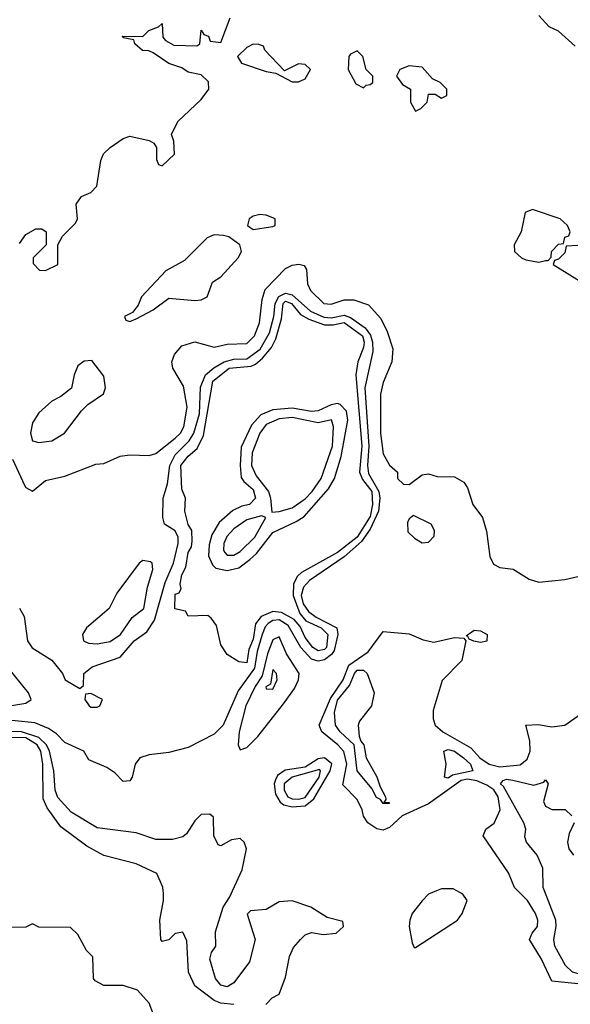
# Model space of a CAD drawing. Header units: inches. Extents: x 2380249 to 2585472, y 382747 to 546448.
# Tile 405 of 626: x 2491091 to 2492787, y 479651 to 482684. Entities that reach past the tile are written whole.
import ezdxf

# ---------------------------------------------------------------- set-up
doc = ezdxf.new("R2010")
doc.units = ezdxf.units.IN
doc.header["$MEASUREMENT"] = 0
doc.layers.add('C4497', color=7, linetype='Continuous')
doc.layers.add('C4498', color=7, linetype='Continuous')

msp = doc.modelspace()

# ---------------------------------------------------------------- linework, layer by layer
at = {"layer": 'C4497', "color": 4}
for points, elevation in [([(2491750, 479649.5), (2491710, 479653.7), (2491690, 479662.6), (2491630, 479707.3), (2491611.3, 479750), (2491606, 479846), (2491593.2, 479873.2), (2491570, 479869), (2491550, 479849.2), (2491530, 479844), (2491526, 479850), (2491522.4, 479910), (2491533.6, 479970), (2491533.8, 479993.8), (2491533, 480000)], 28), ([(2491849.3, 479650), (2491868, 479670), (2491890, 479682), (2491910, 479734), (2491922, 479798), (2491934, 479826), (2491955.3, 479850), (2491970, 479864.7), (2491990, 479871.3), (2492026, 479866), (2492066, 479870), (2492088, 479890), (2492086, 479906), (2492038, 479918), (2491988, 479950), (2491930, 479969.3), (2491890, 479966), (2491850, 479942.7), (2491802, 479938), (2491791.6, 479928.4), (2491816, 479850), (2491798.5, 479781.5), (2491750, 479717), (2491730, 479704.7), (2491710, 479709.7), (2491694, 479730), (2491676, 479790), (2491681.2, 479810), (2491695.3, 479830), (2491694, 479874), (2491717.2, 479950), (2491738, 479982), (2491746.2, 480000)], 24), ([(2492374.7, 480000), (2492350, 479989.4), (2492330, 479969.4), (2492299.5, 479930), (2492292.4, 479910), (2492290.5, 479890), (2492299.6, 479839.6), (2492306, 479826), (2492310, 479826), (2492439, 479910), (2492453.2, 479930), (2492468.7, 479970), (2492455.3, 479990), (2492437.5, 480000)], 24), ([(2492914.7, 479650), (2492910, 479668.7), (2492887, 479690), (2492830, 479711.9), (2492730, 479722), (2492698, 479790), (2492660.9, 479850), (2492669.4, 479870), (2492685.6, 479890), (2492686.3, 479910), (2492679.7, 479930), (2492655.1, 479970), (2492624.8, 480000)], 16), ([(2492970, 479639), (2492964.7, 479690), (2492953.6, 479713.6), (2492925.9, 479725.9), (2492830, 479739.5), (2492793.6, 479750), (2492772.1, 479770), (2492739.1, 479830), (2492735.4, 479850), (2492743.5, 479890), (2492742, 479910), (2492706.9, 480000)], 12), ([(2491530, 479549), (2491490, 479654), (2491454.2, 479694.2), (2491410, 479708.7), (2491350, 479708.7), (2491323.1, 479723.1), (2491318, 479730), (2491316.4, 479796.4), (2491296.4, 479816.4), (2491270, 479866), (2491247.3, 479887.3), (2491150, 479888), (2491130, 479898), (2491110, 479888), (2491052.7, 479887.3)], 32)]:
    msp.add_lwpolyline(points, dxfattribs=dict(at, elevation=elevation))
at = {"layer": 'C4498', "color": 4}
for points, elevation in [([(2491090, 481994), (2491110, 482022), (2491140.4, 482039.6), (2491159.6, 482039.6), (2491172, 482030), (2491172, 481990), (2491132, 481950), (2491132.7, 481932.7), (2491152, 481912), (2491170, 481911.3), (2491208, 481930), (2491208, 481990), (2491222.7, 482017.3), (2491263.1, 482056.9), (2491268.7, 482070), (2491264.7, 482115.3), (2491281.2, 482138.8), (2491310, 482152), (2491328.9, 482171.1), (2491341.2, 482250), (2491349.4, 482270.6), (2491369.5, 482290.5), (2491410, 482318), (2491430, 482324.7), (2491490, 482311.3), (2491503.6, 482303.6), (2491512, 482290), (2491512.7, 482252.7), (2491518, 482238), (2491530, 482234), (2491568, 482270), (2491566, 482310), (2491558, 482330), (2491578, 482370), (2491650, 482438), (2491673.2, 482470), (2491672.3, 482492.3), (2491650, 482514), (2491610, 482522), (2491590, 482535.3), (2491550, 482548.7), (2491502, 482582), (2491488.4, 482588.4), (2491469.1, 482589.1), (2491446, 482610), (2491442, 482622), (2491410, 482628), (2491407.3, 482632.7), (2491470, 482632), (2491489.1, 482650.9), (2491518, 482662), (2491530, 482672), (2491532, 482630), (2491539.6, 482619.6), (2491565.4, 482605.4), (2491636.4, 482603.6), (2491646, 482610), (2491650, 482652), (2491658, 482638), (2491672.7, 482632.7), (2491678, 482618), (2491710, 482614), (2491739, 482690)], 28), ([(2492802, 482602), (2492750, 482648.5), (2492721.7, 482661.7), (2492690, 482696.9)], 24), ([(2492810, 481988.7), (2492774, 481986), (2492770, 481966), (2492750, 481946), (2492738, 481942), (2492734, 481930), (2492850, 481858)], 28), ([(2491069.2, 481330), (2491105.5, 481250), (2491110, 481242.8), (2491130, 481231.3), (2491170, 481264), (2491230, 481278), (2491325.4, 481314.6), (2491350, 481317.1), (2491400.4, 481339.6), (2491430, 481343.7), (2491490, 481341.1), (2491510, 481347.4), (2491570, 481395), (2491586.6, 481410), (2491596.2, 481430), (2491607.2, 481490), (2491595, 481555), (2491562.7, 481610), (2491559.3, 481630), (2491567.3, 481652.7), (2491590, 481678.8), (2491630, 481691), (2491690, 481675.5), (2491730, 481684), (2491790, 481686.2), (2491813.8, 481710), (2491829.8, 481750), (2491837.8, 481822.2), (2491847, 481853), (2491910, 481917.3), (2491930, 481927.7), (2491950.8, 481930.8), (2491966.8, 481926.8), (2491974, 481914), (2491977.6, 481870), (2491986.3, 481850), (2492027.2, 481810), (2492050, 481807.2), (2492090, 481820.9), (2492120.4, 481820.4), (2492165.3, 481805.3), (2492203.2, 481763.2), (2492223, 481723), (2492239.6, 481670), (2492236.5, 481630), (2492210, 481566.6), (2492201.6, 481530), (2492201.7, 481410), (2492210, 481346), (2492230, 481311), (2492254, 481290), (2492254, 481270), (2492272.7, 481252.7), (2492290, 481252), (2492330, 481282), (2492350, 481284.7), (2492376.9, 481276.9), (2492430, 481276), (2492459.1, 481259.1), (2492470, 481242), (2492486.8, 481190), (2492516.3, 481150), (2492528.3, 481108.3), (2492539.1, 481030), (2492550, 481006), (2492570, 480996), (2492610.7, 480990.7), (2492659.8, 480959.8), (2492690, 480950.7), (2492770, 480958.8), (2492850, 480978)], 24), ([(2491090.5, 480870.5), (2491105.2, 480845.2), (2491114.9, 480770), (2491128.9, 480748.9), (2491190, 480710.5), (2491222.8, 480670), (2491231.3, 480650), (2491276.4, 480623.6), (2491287.3, 480632.7), (2491288, 480670), (2491314, 480690), (2491400.5, 480719.5), (2491444, 480770), (2491482.2, 480797.8), (2491506, 480834), (2491539, 480950), (2491564.3, 481010), (2491578.7, 481070), (2491579, 481090), (2491570, 481109.6), (2491537.2, 481130), (2491531.3, 481150), (2491532.8, 481210), (2491546.2, 481253.8), (2491553.3, 481310), (2491570, 481342.9), (2491613.1, 481386.9), (2491627.6, 481410), (2491644.2, 481470), (2491648.2, 481551.8), (2491662.7, 481590), (2491688.4, 481611.6), (2491720.9, 481630), (2491750, 481638.1), (2491790, 481639.6), (2491831.3, 481668.7), (2491860.7, 481719.3), (2491873.6, 481770), (2491877.2, 481810), (2491889, 481831), (2491910, 481841.7), (2491930, 481836), (2491986.2, 481786.2), (2492027.1, 481767.1), (2492050, 481765.3), (2492090, 481773.3), (2492110, 481766.7), (2492154.9, 481734.9), (2492171.5, 481711.5), (2492177.9, 481690), (2492178.3, 481661.7), (2492154.2, 481550), (2492166.4, 481370), (2492161.9, 481310), (2492165.4, 481285.4), (2492197.4, 481230), (2492200.3, 481210), (2492196, 481170), (2492170, 481114.6), (2492143.8, 481076.2), (2492090, 481028.6), (2491983.6, 480956.4), (2491964.8, 480935.2), (2491957.9, 480910), (2491963.9, 480883.9), (2491980.6, 480860.6), (2492003.5, 480843.5), (2492067.1, 480810), (2492070.7, 480790), (2492059.2, 480740.8), (2492051.5, 480728.5), (2492030, 480711.3), (2492010, 480707.3), (2491990, 480713.8), (2491956.5, 480750), (2491917.6, 480817.6), (2491890, 480834.6), (2491870, 480832.8), (2491856.2, 480823.8), (2491846.6, 480813.4), (2491837.2, 480790), (2491822.3, 480737.7), (2491814.3, 480685.6), (2491764.2, 480615.8), (2491717.8, 480510), (2491690, 480482.6), (2491610, 480441.3), (2491550, 480426), (2491490, 480419.6), (2491461, 480410), (2491446.8, 480390), (2491437.3, 480350), (2491430, 480339), (2491410, 480337.2), (2491383.8, 480363.8), (2491359.8, 480379.8), (2491303.9, 480403.9), (2491288.7, 480430), (2491230, 480456.9), (2491203.9, 480483.9), (2491180, 480500), (2491137.5, 480517.5), (2491015.3, 480530)], 16), ([(2492624.8, 480000), (2492614.7, 480010), (2492595.8, 480055.8), (2492518, 480170), (2492526, 480190), (2492551.8, 480208.2), (2492570.7, 480249.3), (2492564.7, 480290), (2492551.2, 480311.2), (2492530, 480326.1), (2492498.9, 480338.9), (2492470, 480343.7), (2492450, 480339.9), (2492350, 480268.4), (2492269.1, 480230.9), (2492230, 480195.6), (2492210, 480186.8), (2492190.9, 480190.9), (2492162.7, 480210), (2492149.3, 480230), (2492146, 480250), (2492130, 480281.2), (2492086.5, 480326.5), (2492098.1, 480390), (2492089.4, 480429.4), (2492070.4, 480450.4), (2492021.1, 480490), (2492013.3, 480510), (2492047.6, 480592.4), (2492086.8, 480650), (2492104.4, 480695.6), (2492163.7, 480736.3), (2492210, 480799.5), (2492290, 480792), (2492333, 480773), (2492366.7, 480766.7), (2492430, 480780.4), (2492458.8, 480778.8), (2492464.7, 480770), (2492452.7, 480710), (2492392.2, 480647.8), (2492363.8, 480556.2), (2492364.4, 480530), (2492370.4, 480510), (2492393.7, 480490), (2492480.6, 480440.6), (2492507.8, 480410), (2492536.4, 480390), (2492570, 480382.5), (2492631.9, 480388.1), (2492654.2, 480405.8), (2492663.1, 480430), (2492662.3, 480462.3), (2492649.3, 480510.7), (2492687.3, 480512.7), (2492730, 480505.5), (2492769.5, 480510.5), (2492825.2, 480550)], 16), ([(2491010, 480562), (2491110, 480578), (2491126, 480590), (2491118.4, 480610), (2491053.3, 480690)], 16), ([(2491746.2, 480000), (2491775.6, 480064.4), (2491789.5, 480130), (2491782.7, 480150), (2491770, 480160.9), (2491742.8, 480157.2), (2491710, 480139), (2491702, 480142), (2491689.1, 480169.1), (2491687.3, 480227.3), (2491676.4, 480236.4), (2491650, 480235.3), (2491630, 480215.3), (2491604.5, 480175.5), (2491593.4, 480166.6), (2491562, 480158), (2491510, 480158.7), (2491450, 480178.4), (2491330, 480193.7), (2491250, 480242), (2491208.1, 480288.1), (2491200.2, 480310), (2491196.5, 480370), (2491182.6, 480430), (2491173.1, 480450), (2491150, 480472.3), (2491097, 480490), (2490993, 480493)], 24), ([(2491533, 480000), (2491531.6, 480011.6), (2491513.6, 480053.6), (2491450, 480083.7), (2491350, 480109.2), (2491298, 480138), (2491217.5, 480197.5), (2491175.6, 480255.6), (2491163.3, 480283.3), (2491162.5, 480390), (2491155.8, 480430), (2491145, 480450), (2491110, 480471.6), (2490913.4, 480473.4)], 28), ([(2492706.9, 480000), (2492703, 480010), (2492702, 480070), (2492684.7, 480110), (2492652, 480150), (2492646.6, 480166.6), (2492649.5, 480190), (2492643.6, 480210), (2492581.1, 480321.1), (2492571.8, 480330), (2492580.1, 480339.9), (2492590, 480343.7), (2492610, 480340.9), (2492674.5, 480325.5), (2492705.2, 480334.8), (2492710, 480342), (2492718, 480330), (2492704.5, 480275.5), (2492710, 480261), (2492730, 480251), (2492770.9, 480250.9), (2492791.6, 480231.6)], 12), ([(2492798, 480210), (2492782.9, 480177.1), (2492778, 480150), (2492781.7, 480130), (2492796.4, 480110)], 12), ([(2492437.5, 480000), (2492426.3, 480006.3), (2492390, 480006.6), (2492374.7, 480000)], 24)]:
    msp.add_lwpolyline(points, dxfattribs=dict(at, elevation=elevation))
for points, elevation in [([(2491810, 482608), (2491790, 482598), (2491762, 482570), (2491774, 482550), (2491850, 482524.7), (2491879.6, 482519.6), (2491930, 482492), (2491950, 482492), (2491970, 482502), (2491986, 482530), (2491970, 482546), (2491950, 482548), (2491906, 482526), (2491846, 482590), (2491842, 482602), (2491827.3, 482607.3)], 28), ([(2492130, 482588), (2492110, 482578), (2492104.7, 482570), (2492102, 482530), (2492126.4, 482486.4), (2492150, 482474), (2492158, 482482), (2492170, 482484.7), (2492178, 482490), (2492178, 482510), (2492158, 482530), (2492148, 482570)], 28), ([(2492290, 482542), (2492262, 482530), (2492251.3, 482510), (2492270, 482484.7), (2492294, 482470), (2492294, 482430), (2492310, 482402), (2492326, 482410), (2492346, 482430), (2492350, 482454), (2492370, 482454), (2492390, 482442), (2492406, 482450), (2492406, 482470), (2492386, 482490), (2492362, 482502), (2492330, 482538)], 28), ([(2492670, 482099.5), (2492647.7, 482090), (2492634.8, 482030), (2492614, 481990), (2492614.8, 481970), (2492636, 481950), (2492650, 481943.8), (2492690, 481937.3), (2492710, 481942), (2492718, 481942), (2492728, 481952), (2492728.7, 481970), (2492750, 481992), (2492766, 481994), (2492770, 482014), (2492782, 482018), (2492786, 482030), (2492778, 482050), (2492755.3, 482070)], 28), ([(2491830, 482084), (2491810, 482079), (2491798, 482070), (2491792, 482050), (2491810, 482038), (2491870, 482046.8), (2491878, 482050), (2491878, 482070), (2491850, 482082)], 28), ([(2491690, 482020.9), (2491668.3, 482011.7), (2491598.4, 481941.6), (2491541, 481910), (2491466, 481830), (2491455.3, 481804.7), (2491438, 481782), (2491414, 481770), (2491418, 481758), (2491430, 481754), (2491450, 481762), (2491502, 481790), (2491550, 481826), (2491630, 481818.8), (2491650, 481821), (2491668, 481830), (2491685.2, 481874.8), (2491710, 481891.3), (2491764, 481950), (2491774, 481970), (2491768.7, 481990), (2491734.5, 482014.5), (2491718.9, 482018.9)], 28), ([(2492030, 481743.5), (2492056.4, 481743.6), (2492090, 481750.7), (2492146.3, 481710), (2492152.2, 481690), (2492150, 481674), (2492132.6, 481630), (2492126, 481590), (2492145, 481370), (2492137.1, 481290), (2492147, 481267), (2492175.6, 481230), (2492177.8, 481190), (2492170, 481153), (2492130, 481089.9), (2492070, 481042.2), (2491958.8, 480981.2), (2491946.4, 480970), (2491933.8, 480946.2), (2491933.6, 480910), (2491954.1, 480854.1), (2491972.1, 480832.1), (2492018.9, 480810), (2492040.2, 480790), (2492036, 480750), (2492030, 480743.1), (2492010, 480739.8), (2491993.3, 480750), (2491970, 480780.5), (2491954.3, 480814.3), (2491935.7, 480835.7), (2491897.1, 480857.1), (2491870, 480860.3), (2491834.6, 480845.4), (2491817.5, 480822.5), (2491810, 480775.3), (2491796.7, 480743.3), (2491790, 480702.7), (2491765.6, 480705.6), (2491730, 480728), (2491710, 480758), (2491697.2, 480817.2), (2491680.4, 480840.4), (2491670, 480848), (2491610, 480846), (2491602, 480862), (2491568.4, 480868.4), (2491570, 480914), (2491582, 480918), (2491588.4, 480931.6), (2491584.7, 480944.7), (2491590, 480974), (2491603.1, 480996.9), (2491610, 481042), (2491620.2, 481059.8), (2491622.5, 481077.5), (2491620.9, 481110), (2491610, 481129), (2491599.3, 481170), (2491601.2, 481210), (2491590, 481238), (2491587.6, 481310), (2491610, 481338.8), (2491637.6, 481362.4), (2491656.9, 481403.1), (2491686.2, 481570), (2491736, 481610), (2491803.7, 481616.3), (2491817.5, 481622.5), (2491838.5, 481641.5), (2491866.1, 481673.9), (2491879.6, 481700.4), (2491897.5, 481762.5), (2491902, 481810), (2491910, 481816.8), (2491928.4, 481810), (2491955.9, 481775.9), (2491980.9, 481760.9)], 12), ([(2491313.6, 481633.6), (2491290, 481632.3), (2491270, 481617.2), (2491258.8, 481590), (2491251, 481549), (2491217.3, 481522.7), (2491190, 481509), (2491150, 481472.7), (2491130, 481442), (2491124, 481410), (2491130, 481386), (2491150, 481381), (2491190, 481386), (2491228.7, 481410), (2491281.2, 481478.8), (2491301.2, 481498.8), (2491348.9, 481531.1), (2491355.3, 481550), (2491350, 481586)], 28), ([(2492070, 481501.1), (2492050, 481497.7), (2492010, 481479.2), (2491990, 481476.8), (2491930, 481486.8), (2491870, 481482), (2491833.6, 481466.4), (2491805.3, 481434.8), (2491773.4, 481366.6), (2491770.2, 481310), (2491773.4, 481273.4), (2491781.1, 481261.1), (2491810, 481236.4), (2491817, 481210), (2491798.8, 481190), (2491774.9, 481185.1), (2491747.7, 481172.3), (2491705.5, 481134.5), (2491683, 481097), (2491674, 481066), (2491672.5, 481032.5), (2491684.5, 481004.5), (2491694.6, 480994.6), (2491730, 480986.8), (2491765.3, 480994.7), (2491799.5, 481020.5), (2491820.7, 481039.3), (2491870, 481103.7), (2491942.5, 481137.5), (2491966.6, 481153.4), (2492041.5, 481238.5), (2492060.4, 481270), (2492081.3, 481338.7), (2492101, 481450), (2492097.8, 481477.8), (2492078.2, 481498.2)], 12), ([(2491930, 481457.9), (2491890, 481454.5), (2491850, 481436.5), (2491830.2, 481410), (2491806.4, 481350), (2491805, 481310), (2491818.9, 481278.9), (2491856.9, 481230), (2491863.6, 481210), (2491867.1, 481167.1), (2491890, 481168.7), (2491930, 481180.3), (2491970, 481207.7), (2491991.8, 481230), (2492019.8, 481270), (2492054.6, 481370), (2492057.2, 481430), (2492050.7, 481450.7), (2492010, 481441.6)], 16), ([(2491835.1, 481155.1), (2491790, 481143.1), (2491750, 481115.1), (2491728.5, 481091.5), (2491719.4, 481070), (2491718.4, 481050), (2491722.4, 481042.4), (2491730, 481034), (2491750, 481034.5), (2491770, 481045.4), (2491815, 481090), (2491848.7, 481150)], 16), ([(2492303.6, 481156.4), (2492290, 481146), (2492285.4, 481134.6), (2492286.4, 481106.4), (2492306.4, 481086.4), (2492330, 481072), (2492350, 481074), (2492367.3, 481092.7), (2492368, 481110), (2492358, 481130)], 24), ([(2491470, 481017.3), (2491458.4, 481010), (2491390, 480917.6), (2491367, 480870), (2491296.9, 480810), (2491284.7, 480790), (2491287, 480770), (2491303.2, 480763.2), (2491330, 480760.6), (2491370, 480768), (2491401.2, 480790), (2491437.8, 480842.2), (2491473.6, 480870), (2491484.4, 480935.6), (2491500.5, 480990), (2491499.3, 481010), (2491493.6, 481013.6)], 24), ([(2492510, 480765.2), (2492489.1, 480769.1), (2492475.3, 480775.3), (2492470, 480786), (2492466, 480786), (2492490, 480802.8), (2492510, 480801), (2492531, 480790), (2492530, 480769)], 16), ([(2491890, 480783), (2491870, 480773.7), (2491854, 480730), (2491837.7, 480662.3), (2491816.2, 480630), (2491786.9, 480570), (2491766.4, 480490), (2491763.7, 480450), (2491770, 480434.8), (2491790, 480442), (2491824.1, 480475.9), (2491903.4, 480576.6), (2491936.8, 480623.2), (2491949.8, 480650), (2491951.8, 480670), (2491912.2, 480730)], 24), ([(2491870, 480682), (2491863.5, 480636.5), (2491849, 480629), (2491850, 480622), (2491870, 480621), (2491884, 480650), (2491882, 480670)], 28), ([(2492212.7, 480272.7), (2492227.3, 480272.7), (2492230, 480268.7), (2492210, 480269), (2492202, 480282), (2492190, 480287.3), (2492175.1, 480315.1), (2492130, 480369.6), (2492120.7, 480450), (2492077.4, 480490), (2492063.1, 480510), (2492060.7, 480550), (2492070, 480588), (2492107, 480633), (2492121.6, 480670), (2492130, 480680.2), (2492150, 480679.5), (2492161.3, 480670), (2492182.8, 480610), (2492174, 480570), (2492136.9, 480523.1), (2492133.1, 480510), (2492136.7, 480476.7), (2492141.1, 480461.1), (2492150.4, 480450), (2492157.6, 480410), (2492191.2, 480351.2), (2492200.6, 480320.6), (2492217.1, 480290), (2492218.5, 480281.5)], 12), ([(2491310, 480608), (2491294, 480606), (2491292, 480590), (2491304.7, 480570), (2491310, 480566), (2491330, 480566), (2491338, 480570), (2491346, 480590)], 16), ([(2492410, 480346.9), (2492399, 480350), (2492404.7, 480390), (2492397.2, 480430), (2492410, 480435.3), (2492430, 480430.2), (2492458, 480410), (2492478.9, 480390), (2492486.8, 480370), (2492424, 480356)], 12), ([(2492030, 480409.8), (2492010, 480406.6), (2491970, 480381.2), (2491908.2, 480371.8), (2491884.7, 480355.3), (2491878.3, 480341.7), (2491875, 480330), (2491878.4, 480298.4), (2491893, 480273), (2491904.7, 480264.7), (2491930, 480258.9), (2491970, 480262.2), (2491996.7, 480283.3), (2492047, 480370), (2492051.8, 480391.8)], 24), ([(2492014.1, 480374.1), (2491929.6, 480350.4), (2491905.1, 480330), (2491905.1, 480310), (2491916.5, 480290), (2491930, 480283.3), (2491950, 480282.1), (2491970, 480288.1), (2492013.1, 480350), (2492017.2, 480370)], 28)]:
    msp.add_lwpolyline(points, close=True, dxfattribs=dict(at, elevation=elevation))

doc.saveas('drawing.dxf')
